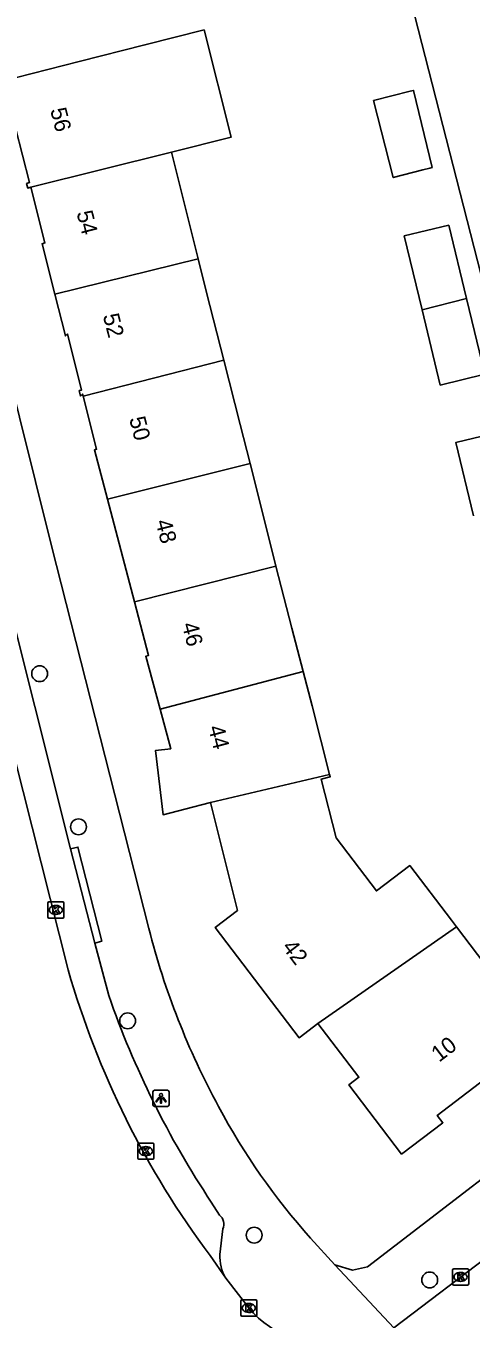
# Model space of a CAD drawing. Extents: x 159961 to 160856, y 382704 to 383353.
# Drawn here: x 160011.5 to 160039, y 383159 to 383238.8 of the extents above; entities that cross this region are included whole.
import ezdxf

# ---------------------------------------------------------------- set-up
doc = ezdxf.new("R2010")
doc.units = 0
for name, color, linetype in [('IMGEO_Boom', 7, 'Continuous'), ('IMGEO_Kolk', 7, 'Continuous'), ('IMGEO_Lichtpunt', 7, 'Continuous'), ('IMGEO_Pand', 7, 'Continuous'), ('IMGEO_Pand_nummerreeks', 7, 'Continuous'), ('IMGEO_Rijbaan_lokaal_open', 7, 'Continuous'), ('IMGEO_Voetpad_open', 7, 'Continuous')]:
    doc.layers.add(name, color=color, linetype=linetype)

msp = doc.modelspace()

# ---------------------------------------------------------------- linework, layer by layer
at = {"layer": 'IMGEO_Boom'}
for centre in [(160012.35, 383198.808), (160014.747, 383189.357), (160017.783, 383177.386), (160025.599, 383164.156), (160036.44, 383161.391)]:
    msp.add_circle(centre, 0.489, dxfattribs=at)
at = {"layer": 'IMGEO_Kolk'}
for p, q in [((160012.927, 383184.728), (160013.779, 383184.728)), ((160012.852, 383183.802), (160012.852, 383184.654)), ((160013.363, 383183.948), (160013.338, 383183.948)), ((160013.34, 383184.508), (160013.365, 383184.508)), ((160013.853, 383184.654), (160013.853, 383183.802)), ((160013.779, 383183.728), (160012.927, 383183.728)), ((160018.409, 383168.912), (160018.409, 383169.764)), ((160018.484, 383169.838), (160019.336, 383169.838)), ((160018.897, 383169.618), (160018.922, 383169.618)), ((160019.41, 383169.764), (160019.41, 383168.912)), ((160019.336, 383168.838), (160018.484, 383168.838)), ((160018.92, 383169.058), (160018.895, 383169.058)), ((160037.845, 383161.151), (160037.845, 383162.003)), ((160037.92, 383162.077), (160038.772, 383162.077)), ((160038.333, 383161.857), (160038.358, 383161.857)), ((160038.846, 383162.003), (160038.846, 383161.151)), ((160038.772, 383161.077), (160037.92, 383161.077)), ((160038.356, 383161.297), (160038.331, 383161.297)), ((160024.766, 383159.235), (160024.766, 383160.087)), ((160024.841, 383160.161), (160025.693, 383160.161)), ((160025.767, 383160.087), (160025.767, 383159.235)), ((160025.693, 383159.161), (160024.841, 383159.161)), ((160025.277, 383159.381), (160025.252, 383159.381)), ((160025.254, 383159.941), (160025.279, 383159.941))]:
    msp.add_line(p, q, dxfattribs=at)
for points in [[(160012.927, 383184.728), (160013.779, 383184.728)], [(160012.852, 383183.802), (160012.852, 383184.654)], [(160013.173, 383184.428), (160013.296, 383184.428), (160013.296, 383184.277), (160013.426, 383184.428), (160013.59, 383184.428), (160013.444, 383184.277), (160013.597, 383184.028), (160013.445, 383184.028), (160013.36, 383184.192), (160013.296, 383184.125), (160013.296, 383184.028), (160013.173, 383184.028), (160013.173, 383184.428)], [(160013.853, 383184.654), (160013.853, 383183.802)], [(160013.779, 383183.728), (160012.927, 383183.728)], [(160018.409, 383168.912), (160018.409, 383169.764)], [(160018.484, 383169.838), (160019.336, 383169.838)], [(160018.73, 383169.538), (160018.853, 383169.538), (160018.853, 383169.387), (160018.983, 383169.538), (160019.147, 383169.538), (160019.001, 383169.387), (160019.154, 383169.138), (160019.002, 383169.138), (160018.917, 383169.302), (160018.853, 383169.235), (160018.853, 383169.138), (160018.73, 383169.138), (160018.73, 383169.538)], [(160019.41, 383169.764), (160019.41, 383168.912)], [(160019.336, 383168.838), (160018.484, 383168.838)], [(160037.845, 383161.151), (160037.845, 383162.003)], [(160037.92, 383162.077), (160038.772, 383162.077)], [(160038.166, 383161.777), (160038.289, 383161.777), (160038.289, 383161.626), (160038.419, 383161.777), (160038.583, 383161.777), (160038.437, 383161.626), (160038.59, 383161.377), (160038.438, 383161.377), (160038.353, 383161.541), (160038.289, 383161.474), (160038.289, 383161.377), (160038.166, 383161.377), (160038.166, 383161.777)], [(160038.846, 383162.003), (160038.846, 383161.151)], [(160038.772, 383161.077), (160037.92, 383161.077)], [(160024.766, 383159.235), (160024.766, 383160.087)], [(160024.841, 383160.161), (160025.693, 383160.161)], [(160025.767, 383160.087), (160025.767, 383159.235)], [(160025.693, 383159.161), (160024.841, 383159.161)], [(160025.087, 383159.861), (160025.21, 383159.861), (160025.21, 383159.71), (160025.34, 383159.861), (160025.504, 383159.861), (160025.358, 383159.71), (160025.511, 383159.461), (160025.359, 383159.461), (160025.274, 383159.625), (160025.21, 383159.558), (160025.21, 383159.461), (160025.087, 383159.461), (160025.087, 383159.861)]]:
    msp.add_lwpolyline(points, dxfattribs=at)
for centre, start, end in [((160012.929, 383184.652), 91.55205, 178.44795), ((160012.929, 383184.652), 91.55205, 178.44795), ((160013.777, 383184.652), 1.55205, 88.44795), ((160013.777, 383184.652), 1.55205, 88.44795), ((160012.929, 383183.804), 181.55205, 268.44795), ((160012.929, 383183.804), 181.55205, 268.44795), ((160013.777, 383183.804), 271.55205, 358.44795), ((160013.777, 383183.804), 271.55205, 358.44795), ((160018.486, 383169.762), 91.55205, 178.44795), ((160018.486, 383169.762), 91.55205, 178.44795), ((160019.334, 383169.762), 1.55205, 88.44795), ((160019.334, 383169.762), 1.55205, 88.44795), ((160018.486, 383168.914), 181.55205, 268.44795), ((160018.486, 383168.914), 181.55205, 268.44795), ((160019.334, 383168.914), 271.55205, 358.44795), ((160019.334, 383168.914), 271.55205, 358.44795), ((160037.922, 383162.001), 91.55205, 178.44795), ((160037.922, 383162.001), 91.55205, 178.44795), ((160038.77, 383162.001), 1.55205, 88.44795), ((160038.77, 383162.001), 1.55205, 88.44795), ((160037.922, 383161.153), 181.55205, 268.44795), ((160037.922, 383161.153), 181.55205, 268.44795), ((160038.77, 383161.153), 271.55205, 358.44795), ((160038.77, 383161.153), 271.55205, 358.44795), ((160024.843, 383160.085), 91.55205, 178.44795), ((160024.843, 383160.085), 91.55205, 178.44795), ((160025.691, 383160.085), 1.55205, 88.44795), ((160025.691, 383160.085), 1.55205, 88.44795), ((160024.843, 383159.237), 181.55205, 268.44795), ((160024.843, 383159.237), 181.55205, 268.44795), ((160025.691, 383159.237), 271.55205, 358.44795), ((160025.691, 383159.237), 271.55205, 358.44795)]:
    msp.add_arc(centre, 0.0765, start, end, dxfattribs=at)
for centre, major_axis, ratio, start_param, end_param in [((160013.339, 383184.228), (-0.387, 0.002), 0.722429, 4.712389, 7.853982), ((160013.364, 383184.228), (-0.39, 0.002), 0.717154, 1.570796, 4.712389), ((160018.896, 383169.338), (-0.387, 0.002), 0.722429, 4.712389, 7.853982), ((160018.921, 383169.338), (-0.39, 0.002), 0.717154, 1.570796, 4.712389), ((160038.332, 383161.577), (-0.387, 0.002), 0.722429, 4.712389, 7.853982), ((160038.357, 383161.577), (-0.39, 0.002), 0.717154, 1.570796, 4.712389), ((160025.253, 383159.661), (-0.387, 0.002), 0.722429, 4.712389, 7.853982), ((160025.278, 383159.661), (-0.39, 0.002), 0.717154, 1.570796, 4.712389)]:
    msp.add_ellipse(centre, major_axis=major_axis, ratio=ratio, start_param=start_param, end_param=end_param, dxfattribs=at)
at = {"layer": 'IMGEO_Lichtpunt'}
for p, q in [((160019.348, 383173.003), (160019.348, 383172.196)), ((160019.348, 383173.003), (160019.348, 383172.196)), ((160020.25, 383173.098), (160019.442, 383173.098)), ((160020.25, 383173.098), (160019.442, 383173.098)), ((160020.344, 383172.196), (160020.344, 383173.003)), ((160020.344, 383172.196), (160020.344, 383173.003)), ((160019.442, 383172.102), (160020.25, 383172.102)), ((160019.442, 383172.102), (160020.25, 383172.102))]:
    msp.add_line(p, q, dxfattribs=at)
for points in [[(160019.722, 383172.667), (160019.761, 383172.639), (160019.573, 383172.377), (160019.535, 383172.404), (160019.722, 383172.667)], [(160019.824, 383172.619), (160019.871, 383172.619), (160019.871, 383172.297), (160019.824, 383172.297), (160019.824, 383172.619)], [(160019.934, 383172.639), (160019.972, 383172.666), (160020.159, 383172.404), (160020.12, 383172.376), (160019.934, 383172.639)]]:
    msp.add_lwpolyline(points, dxfattribs=at)
msp.add_circle((160019.847, 383172.801), 0.0994, dxfattribs=at)
for centre, start, end in [((160019.442, 383173.003), 90, 180), ((160019.442, 383173.003), 90, 180), ((160020.25, 383173.003), 0, 90), ((160020.25, 383173.003), 0, 90), ((160019.442, 383172.196), 180, 270), ((160019.442, 383172.196), 180, 270), ((160020.25, 383172.196), 270, 0), ((160020.25, 383172.196), 270, 360)]:
    msp.add_arc(centre, 0.0946, start, end, dxfattribs=at)
at = {"layer": 'IMGEO_Pand'}
for points in [[(160050.551, 383243.936), (160057.259, 383217.273), (160053.285, 383214.239), (160050.679, 383212.249), (160052.23, 383206.273), (160053.268, 383206.976), (160053.31, 383206.652), (160045.418, 383200.751), (160033.158, 383248.653), (160046.039, 383250), (160049.499, 383250.372)], [(160011.81, 383228.827), (160011.616, 383228.778), (160011.541, 383229.073), (160011.716, 383229.118), (160010.859, 383232.499), (160010.684, 383232.454), (160009.947, 383235.364), (160014.794, 383236.592), (160018.852, 383237.62), (160022.507, 383238.546), (160024.184, 383231.926), (160020.492, 383231.001)], [(160036.592, 383230.044), (160036.438, 383230.004), (160036.024, 383229.898), (160034.191, 383229.429), (160032.975, 383234.178), (160035.223, 383234.753), (160035.442, 383234.809), (160036.592, 383230.044)], [(160011.81, 383228.827), (160020.492, 383231.001)], [(160020.492, 383231.001), (160021.492, 383227.052), (160022.148, 383224.418)], [(160013.288, 383222.227), (160012.497, 383225.349), (160012.679, 383225.395), (160011.81, 383228.827)], [(160035.972, 383221.266), (160034.871, 383225.825), (160037.619, 383226.489), (160038.711, 383221.962)], [(160013.288, 383222.227), (160022.148, 383224.418)], [(160022.148, 383224.418), (160022.664, 383222.346), (160023.727, 383218.15)], [(160015.037, 383215.939), (160015.004, 383216.069), (160014.878, 383215.946), (160014.794, 383216.278), (160014.939, 383216.314), (160014.062, 383219.777), (160013.939, 383219.657), (160013.288, 383222.227)], [(160038.711, 383221.962), (160039.839, 383217.289), (160037.092, 383216.626), (160035.972, 383221.266)], [(160038.711, 383221.962), (160035.972, 383221.266)], [(160015.037, 383215.939), (160023.727, 383218.15)], [(160023.727, 383218.15), (160024.73, 383214.191), (160025.343, 383211.774)], [(160016.543, 383209.574), (160015.738, 383212.632), (160015.866, 383212.664), (160015.037, 383215.939)], [(160039.15, 383208.547), (160038.055, 383213.083), (160040.7, 383213.722), (160041.788, 383209.216)], [(160016.543, 383209.574), (160025.343, 383211.774)], [(160025.343, 383211.774), (160025.879, 383209.662), (160026.946, 383205.449)], [(160018.212, 383203.234), (160016.543, 383209.574)], [(160026.946, 383205.449), (160018.212, 383203.234)], [(160026.946, 383205.449), (160027.917, 383201.613), (160028.626, 383198.935)], [(160019.789, 383196.611), (160018.906, 383199.89), (160019.08, 383199.934), (160018.212, 383203.234)], [(160019.789, 383196.611), (160028.626, 383198.935)], [(160028.626, 383198.935), (160029.187, 383196.816), (160030.259, 383192.584)], [(160022.892, 383190.853), (160021.322, 383190.455), (160019.971, 383190.103), (160019.499, 383194.064), (160020.445, 383194.177), (160019.789, 383196.611)], [(160030.259, 383192.584), (160022.892, 383190.853)], [(160030.259, 383192.584), (160030.294, 383192.447), (160029.737, 383192.306), (160030.658, 383188.67), (160033.149, 383185.4), (160035.202, 383186.964), (160037.778, 383183.591), (160038.09, 383183.182)], [(160029.54, 383177.22), (160028.373, 383176.334), (160023.189, 383183.138), (160024.578, 383184.196), (160022.892, 383190.853)], [(160038.09, 383183.182), (160040.239, 383180.368), (160043.269, 383176.39), (160036.909, 383171.544), (160037.253, 383171.093), (160034.707, 383169.154), (160031.447, 383173.434), (160032.066, 383173.905), (160029.54, 383177.22)], [(160038.09, 383183.182), (160029.54, 383177.22)]]:
    msp.add_lwpolyline(points, dxfattribs=at)
at = {"layer": 'IMGEO_Rijbaan_lokaal_open'}
for points in [[(160014.11, 383180.539), (160007.976, 383204.736)], [(160040.459, 383163.171), (160034.222, 383158.444)], [(160023.839, 383161.5), (160022.876, 383162.897)], [(160025.267, 383159.661), (160023.839, 383161.5)]]:
    msp.add_lwpolyline(points, dxfattribs=at)
for centre, radius, start, end in [((160066.59, 383195.616), 54.603, 196.02938, 216.81457), ((160030.427, 383164.079), 6.793, 220.56954, 278.10915)]:
    msp.add_arc(centre, radius, start, end, dxfattribs=at)
at = {"layer": 'IMGEO_Voetpad_open'}
for points in [[(159970.658, 383268.765), (159986.013, 383250.759), (159992.759, 383242.419), (159998.051, 383236.487), (160000.542, 383236.934), (160005.149, 383238.457), (160013.087, 383206.7), (160019.094, 383183.073)], [(160009.84, 383205.576), (160014.263, 383187.991)], [(160030.576, 383162.332), (160031.679, 383161.996), (160032.597, 383162.207), (160045.83, 383172.362), (160054.384, 383178.911), (160087.717, 383204.52)], [(160014.263, 383187.991), (160014.719, 383188.11), (160016.187, 383182.308), (160015.758, 383182.175)], [(160015.758, 383182.175), (160014.263, 383187.991)], [(160015.758, 383182.175), (160016.62, 383178.955)], [(160022.953, 383166.198), (160023.464, 383165.398)], [(160023.655, 383164.546), (160023.486, 383162.968)], [(160029.081, 383163.976), (160030.576, 383162.332)], [(160030.576, 383162.332), (160034.222, 383158.444)]]:
    msp.add_lwpolyline(points, dxfattribs=at)
for centre, radius, start, end in [((160065.8, 383195.048), 48.217, 194.37984, 208.42907), ((160069.493, 383197.253), 55.95, 199.08897, 213.7137), ((160060.099, 383191.74), 41.629, 208.16212, 221.83234), ((160022.999, 383164.846), 0.722, 335.41166, 49.85948), ((160026.043, 383162.806), 2.562, 176.38334, 210.65831)]:
    msp.add_arc(centre, radius, start, end, dxfattribs=at)

# ---------------------------------------------------------------- texts
at = {"layer": 'IMGEO_Pand_nummerreeks'}
for s, rotation, p in [('56', 284.35811, (160012.996, 383233.613)), ('54', 284.35811, (160014.622, 383227.261)), ('52', 284.35811, (160016.248, 383220.911)), ('50', 284.35811, (160017.875, 383214.553)), ('48', 284.35811, (160019.501, 383208.201)), ('46', 284.35811, (160021.126, 383201.851)), ('44', 284.35811, (160022.752, 383195.499)), ('42', 307.30507, (160027.283, 383181.924)), ('10', 37.30332, (160037.016, 383174.794))]:
    msp.add_text(s, height=1, rotation=rotation, dxfattribs=at).set_placement(p)

doc.saveas('drawing.dxf')
